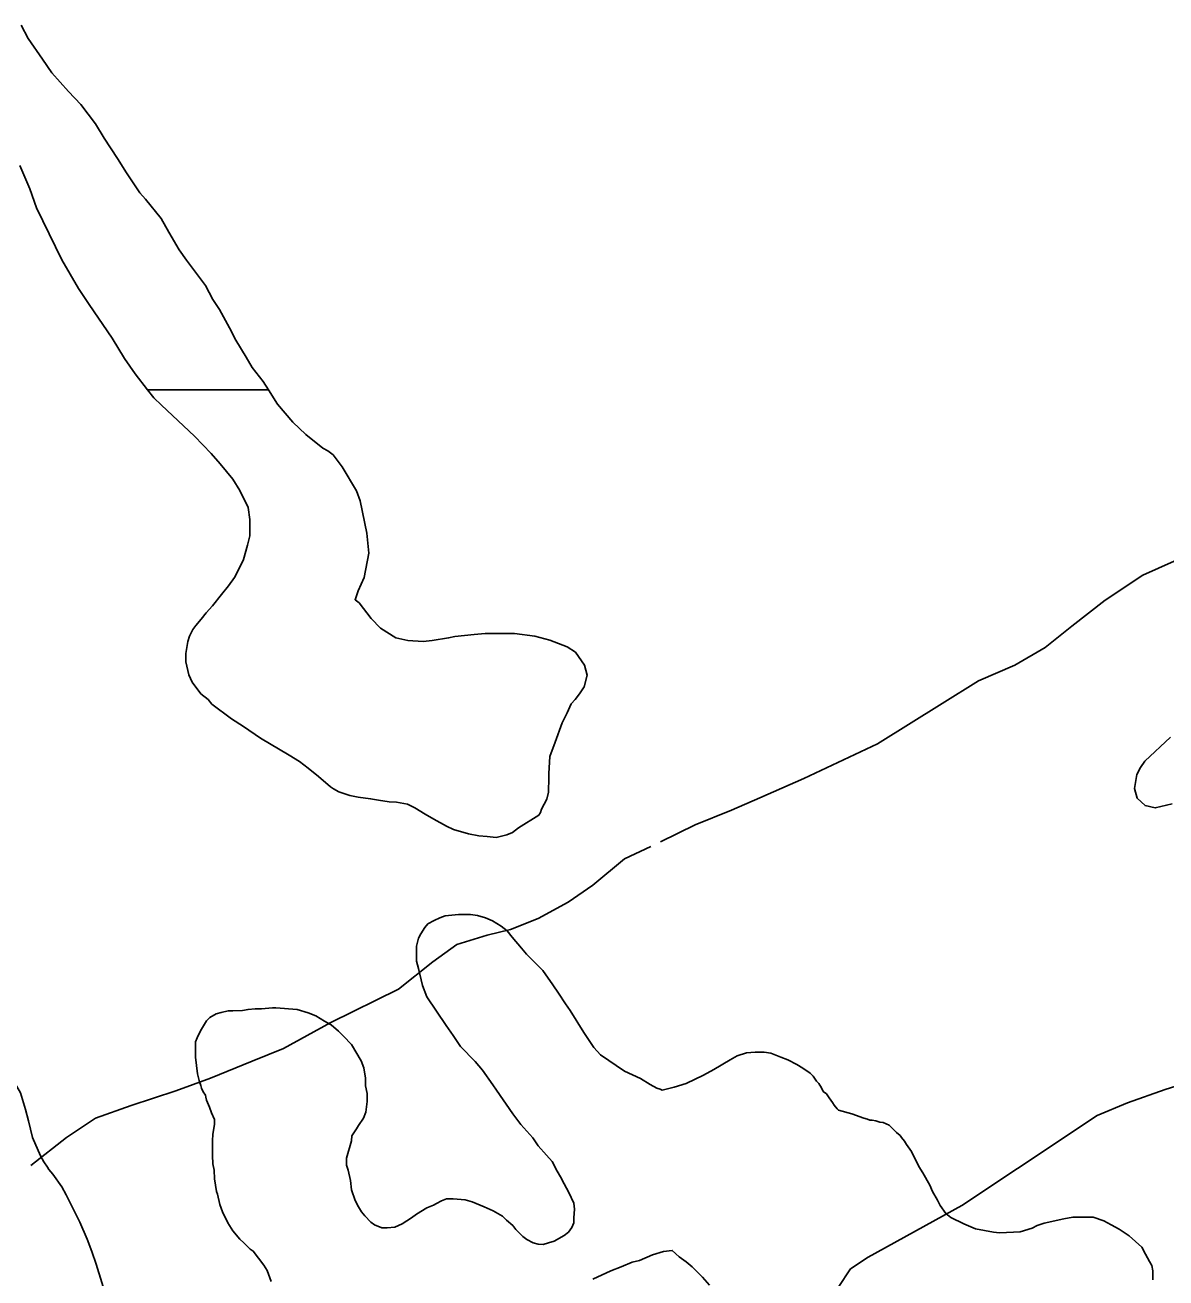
# Model space of a CAD drawing. Extents: x 3324104 to 3361979, y 612876 to 638273.
# Drawn here: x 3347424 to 3348660, y 622179 to 623535 of the extents above; entities that cross this region are included whole.
import ezdxf

# ---------------------------------------------------------------- set-up
doc = ezdxf.new("R2010")
doc.units = 0
for name, color, linetype in [('V-SITE-VEGE', 7, 'Continuous'), ('V-TOPO-SHOR', 7, 'Continuous'), ('V-WETL-SWMP', 7, 'Continuous')]:
    doc.layers.add(name, color=color, linetype=linetype)

msp = doc.modelspace()

# ---------------------------------------------------------------- linework, layer by layer
at = {"layer": 'V-SITE-VEGE'}
for points in [[(3347571.9, 623325.6), (3347554.7, 623346.6), (3347548.7, 623353.6), (3347534.2, 623375.1), (3347524.5, 623390.7), (3347510, 623412.7), (3347500.8, 623428.3), (3347484.7, 623449.2), (3347471.3, 623463.2), (3347453.5, 623483.6), (3347443.3, 623498.1), (3347427.7, 623520.7), (3347420.1, 623535.2)], [(3347418.6, 623383.1), (3347429.4, 623357.8), (3347436.9, 623337.4), (3347464.4, 623281), (3347482.1, 623249.8), (3347494, 623232.6), (3347518.7, 623196.1), (3347532.2, 623174), (3347543.5, 623157.4), (3347557.1, 623140.2), (3347688, 623140.2), (3347682.2, 623149.4), (3347670.3, 623164.4), (3347663.9, 623175.7), (3347652.6, 623194), (3347645.6, 623207.4), (3347634.8, 623227.3), (3347627.8, 623238.1), (3347619.8, 623253.1), (3347599.3, 623280.5), (3347591.2, 623291.8), (3347579.9, 623311.1), (3347571.9, 623325.6)], [(3347557.1, 623140.2), (3347563.9, 623131.6), (3347572, 623123.5), (3347608, 623090.2), (3347625.8, 623071.4), (3347635.5, 623060.1), (3347649.5, 623043.5), (3347657, 623031.1), (3347666.1, 623012.8), (3347667.8, 622999.9), (3347667.8, 622982.2), (3347665.1, 622972), (3347660.8, 622956.4), (3347657, 622948.3), (3347651.1, 622937), (3347644.7, 622927.9), (3347637.2, 622918.7), (3347627.5, 622906.4), (3347620.5, 622898.8), (3347615.1, 622891.9), (3347609.2, 622884.9), (3347606, 622880.6), (3347602.3, 622873.6), (3347600.6, 622867.7), (3347598.5, 622854.8), (3347598.5, 622845.6), (3347601.7, 622831.6), (3347605.5, 622823.6), (3347614.7, 622811.2), (3347622.7, 622804.8), (3347626.5, 622799.9), (3347648, 622783.8), (3347660.9, 622775.8), (3347679.2, 622762.9), (3347710.4, 622744.6), (3347721.7, 622737.6), (3347730.8, 622730.7), (3347742.1, 622721.5), (3347755, 622710.2), (3347758.3, 622708.1), (3347764.2, 622704.9), (3347776, 622701.1), (3347785.1, 622699), (3347798.6, 622697.4), (3347807.2, 622695.8), (3347818.5, 622694.2), (3347826.5, 622693.6), (3347838.4, 622691.5), (3347846.4, 622687.7), (3347857.7, 622680.7), (3347866.9, 622675.4), (3347880.8, 622667.9), (3347888.4, 622664.1), (3347904.5, 622659.3), (3347915.8, 622657.1), (3347924.9, 622656.6), (3347934.6, 622655.5), (3347945.9, 622658.2), (3347952.3, 622660.9), (3347958.8, 622665.8), (3347980.8, 622679.7), (3347982.4, 622682.4), (3347983.5, 622686.2), (3347989.4, 622697), (3347991, 622704.5), (3347991, 622708.2), (3347991.6, 622716.8), (3347991.5, 622724.9), (3347992.6, 622743.2), (3347998.5, 622758.8), (3348006, 622779.7), (3348011.4, 622790.5), (3348015.7, 622800.2), (3348020, 622805), (3348024.8, 622810.9), (3348029.7, 622818.5), (3348032.9, 622831.4), (3348030.2, 622842.1), (3348020.5, 622856.1), (3348011.3, 622862), (3347992.5, 622869), (3347976.4, 622873.3), (3347954.4, 622876.5), (3347922.6, 622876.5), (3347910.8, 622875.4), (3347889.9, 622873.2), (3347882.9, 622871.6), (3347865.1, 622868.9), (3347855.5, 622867.8), (3347838.8, 622868.9), (3347825.9, 622871.6), (3347809.2, 622882.3), (3347799, 622892.5), (3347786.1, 622909.7), (3347781.8, 622912.9), (3347785, 622922.6), (3347791.4, 622937.1), (3347796.8, 622963.5), (3347794.6, 622985), (3347787.1, 623019.9), (3347783.3, 623030.7)], [(3347783.3, 623030.7), (3347767.7, 623057), (3347758, 623069.9), (3347752.1, 623074.2), (3347746.7, 623076.9), (3347728.4, 623091.9), (3347714.5, 623105.3), (3347697.8, 623124.7), (3347688, 623140.2), (3347557.1, 623140.2)], [(3348421.4, 622248.4), (3348415.4, 622257), (3348412.2, 622262.9), (3348406.8, 622272), (3348404.1, 622279), (3348396.6, 622292.4), (3348392.3, 622299.4), (3348384.2, 622315.5), (3348378.8, 622323.1), (3348376.7, 622326.8), (3348373.5, 622330.6), (3348371.8, 622332.7), (3348368.1, 622336), (3348360, 622344), (3348356.8, 622345.6), (3348353.6, 622346.7), (3348349.8, 622347.2), (3348345.5, 622348.8), (3348341.7, 622349.4), (3348339, 622349.4), (3348336.4, 622350.4), (3348332.6, 622351.5), (3348319.7, 622356.3), (3348305.2, 622360.1), (3348303.6, 622361.7), (3348300.3, 622365.5), (3348298.7, 622368.7), (3348295, 622373.5), (3348292.3, 622377.8), (3348288.5, 622380.5), (3348286.9, 622384.3), (3348283.7, 622389.1), (3348281.5, 622391.8), (3348277.7, 622397.2), (3348274.5, 622400.4), (3348266.4, 622405.8), (3348260, 622409.5), (3348250.3, 622414.9), (3348242.8, 622417.6), (3348232, 622421.9), (3348224.5, 622422.9), (3348214.8, 622422.9), (3348205.7, 622422.4), (3348195.5, 622419.2), (3348188, 622414.9), (3348170.2, 622404.1), (3348158.9, 622398.2), (3348140.1, 622389), (3348127.2, 622385.3), (3348114.3, 622382), (3348112.2, 622383.1), (3348108.4, 622384.2), (3348101.4, 622387.9), (3348090.7, 622394.4), (3348073.5, 622402.4), (3348047.6, 622420.1), (3348040.1, 622428.2), (3348029.4, 622444.3), (3348014.8, 622468), (3348009.4, 622475.5), (3348001.9, 622486.8), (3347996, 622495.9), (3347985.2, 622511.5), (3347967.5, 622529.2), (3347962.1, 622535.7), (3347951.9, 622547.5), (3347946.5, 622554.5), (3347940, 622559.3), (3347930.4, 622565.2), (3347922.8, 622568.4), (3347914.2, 622571.1), (3347906.7, 622572.2), (3347893.8, 622572.2), (3347879.3, 622570.6), (3347873.4, 622568.4), (3347867.5, 622565.7), (3347860.5, 622561.9), (3347857.3, 622558.2), (3347853, 622551.2), (3347850.3, 622546.4), (3347848.1, 622537.8), (3347848.1, 622521.6), (3347850.3, 622513.6), (3347854.6, 622495.3), (3347859.5, 622482.9), (3347880.4, 622451.8), (3347888, 622441), (3347896, 622429.2), (3347911.6, 622413.1), (3347919.7, 622403.4), (3347931, 622387.8), (3347934.8, 622381.9), (3347952.5, 622356.1), (3347961.1, 622344.8), (3347974.1, 622330.3), (3347980, 622321.7), (3347989.1, 622311.5), (3347995, 622304.5), (3348000.4, 622294.3), (3348004.2, 622287.9), (3348008, 622280.4)], [(3348008, 622280.4), (3348013.3, 622271.2), (3348018.7, 622259.4), (3348019.3, 622253), (3348018.7, 622243.8), (3348018.7, 622238.4), (3348016.6, 622233.1), (3348012.8, 622228.2), (3348008, 622224.5), (3347997.2, 622218.5), (3347991.3, 622216.4), (3347985.4, 622214.8), (3347980, 622215.3), (3347974.7, 622216.4), (3347967.7, 622220.1), (3347963.4, 622223.3), (3347955.8, 622230.9), (3347952.6, 622235.2), (3347945.6, 622241.1), (3347941.3, 622245.4), (3347931.1, 622251.3), (3347921.4, 622255.6), (3347908.5, 622260.9), (3347901, 622263.1), (3347888.1, 622264.2), (3347880.6, 622264.2), (3347875.2, 622262), (3347869.8, 622259.3), (3347866.6, 622257.2), (3347859.6, 622254.5), (3347848.3, 622247.5), (3347842.9, 622243.7), (3347832.7, 622237.2), (3347824.7, 622233.5), (3347816.6, 622232.9), (3347810.7, 622232.9), (3347802.6, 622236.1), (3347798.9, 622238.8), (3347792.4, 622245.8), (3347788.6, 622250.1), (3347785.4, 622255.5), (3347781.7, 622262.5), (3347777.9, 622273.8), (3347776.8, 622284), (3347774.1, 622295.3), (3347772.5, 622300.6), (3347772.5, 622308.2), (3347777.8, 622327), (3347778.4, 622332.4), (3347783.2, 622339.9), (3347785.4, 622343.6), (3347790.7, 622351.7), (3347793.4, 622358.2), (3347795, 622369.5), (3347795, 622378.1), (3347792.9, 622386.7), (3347792.9, 622394.7), (3347791.2, 622406), (3347788.5, 622413.5), (3347777.8, 622431.3), (3347769.2, 622440.4), (3347763.8, 622445.8), (3347755.7, 622452.8), (3347748.7, 622456.5), (3347739.1, 622462.4), (3347731, 622465.6), (3347719.2, 622469.4), (3347696, 622471), (3347692.3, 622471), (3347680.5, 622469.9), (3347673.5, 622469.9), (3347665.9, 622469.4), (3347660, 622468.3), (3347649.3, 622467.7), (3347644.4, 622467.7), (3347636.9, 622466.1), (3347631.5, 622464.5), (3347624.6, 622460.7), (3347620.8, 622457), (3347614.4, 622446.2), (3347610.6, 622438.7), (3347609, 622434.4), (3347609, 622417.7), (3347611.2, 622399.4), (3347613.3, 622390.8), (3347614.9, 622387.1), (3347615.5, 622383.9), (3347617.1, 622380.1), (3347619.8, 622376.3), (3347620.3, 622374.2), (3347620.9, 622371), (3347624.1, 622363.4), (3347626.2, 622357.5), (3347629.5, 622350), (3347629.5, 622344.6), (3347627.9, 622334.4), (3347627.3, 622326.9), (3347627.3, 622311.3), (3347627.9, 622302.2), (3347629, 622295.2), (3347629.5, 622286)], [(3347363.6, 622440.3), (3347373.1, 622435.2), (3347381.5, 622430.2), (3347393.6, 622418), (3347402, 622408.2), (3347413.1, 622390.1), (3347419.4, 622378.9), (3347424.9, 622361.1), (3347428.3, 622348.8), (3347432.5, 622330.7), (3347441, 622310.7), (3347444.7, 622304.2), (3347448.7, 622298.4), (3347450.2, 622295.9), (3347454.6, 622290.8), (3347464.2, 622277.1), (3347468.9, 622268.4), (3347477.4, 622251.4), (3347483.7, 622239.1), (3347491.5, 622220.6), (3347496.7, 622207.2), (3347501.5, 622193.4), (3347512.4, 622158.3)], [(3347629.5, 622286), (3347631.7, 622272.1), (3347632.7, 622269.4), (3347635.4, 622258.1), (3347638.1, 622250), (3347644.1, 622238.2), (3347649.4, 622229.6), (3347657, 622220.5), (3347661.3, 622216.7), (3347668.3, 622209.7), (3347671.5, 622207.6), (3347682.8, 622192.5), (3347686.6, 622186.6), (3347690.9, 622174.8)], [(3348645.6, 622176.5), (3348645.6, 622186.2), (3348644.5, 622192.1), (3348641.8, 622196.4), (3348637.5, 622204.4), (3348633.7, 622211.9), (3348619.7, 622224.3), (3348609, 622231.3), (3348600.4, 622236.1), (3348592.3, 622240.4), (3348581, 622244.2), (3348559, 622244.2), (3348549.3, 622242.5), (3348527.8, 622237.7), (3348520.3, 622235.5), (3348514.9, 622232.3), (3348502, 622228.5), (3348494.5, 622228), (3348479.4, 622227.4), (3348473, 622228), (3348453.6, 622231.7), (3348440.7, 622237.1), (3348426.7, 622244.1), (3348421.4, 622248.4)], [(3348039.2, 622177.2), (3348058.5, 622186.3), (3348069.8, 622190.6), (3348081.7, 622195.5), (3348089.7, 622197.6), (3348103.7, 622203.5), (3348115.5, 622207.3), (3348125.2, 622208.4), (3348132.7, 622201.4), (3348140.2, 622196), (3348146.7, 622190.7), (3348158, 622179.4), (3348165.5, 622170.8)]]:
    msp.add_lwpolyline(points, dxfattribs=at)
at = {"layer": 'V-TOPO-SHOR'}
for points in [[(3348112.4, 622650.9), (3348149.8, 622669.3), (3348189.3, 622685), (3348220, 622698.5), (3348267.6, 622719.2), (3348347.3, 622756.8), (3348417.3, 622800.5), (3348456.6, 622825.1), (3348496.2, 622842.2), (3348528.8, 622861.2), (3348557.9, 622884.3), (3348593.8, 622912.3), (3348634.5, 622939.7), (3348668.6, 622954.7)], [(3347430.7, 622300.4), (3347469.3, 622330.5), (3347500.5, 622351.6), (3347539.4, 622365.3), (3347587.8, 622381.1), (3347625.3, 622394.8), (3347670.3, 622413.3), (3347704.4, 622426.9), (3347755.4, 622455.2), (3347828.9, 622491.3), (3347866.1, 622520.7), (3347891.9, 622539.6), (3347924.7, 622549.8), (3347949.9, 622555.7), (3347979.9, 622567.8), (3348012.6, 622585.5), (3348039, 622603.7), (3348073.6, 622632.4), (3348102.1, 622645.9)], [(3348301.2, 622142.2), (3348304.9, 622168.3), (3348318.3, 622188.4), (3348337.3, 622201.1), (3348438.6, 622256.9), (3348499, 622297), (3348585.2, 622354.6), (3348617.9, 622368.1), (3348658.8, 622382.5), (3348700.4, 622395.5)]]:
    msp.add_lwpolyline(points, dxfattribs=at)
at = {"layer": 'V-WETL-SWMP'}
msp.add_lwpolyline([(3348666.6, 622691.9), (3348648.1, 622687.5), (3348637.1, 622690), (3348628.7, 622698.2), (3348625.8, 622708.4), (3348628.3, 622723.6), (3348632.3, 622731.2), (3348637, 622738.2), (3348664.8, 622764)], dxfattribs=at)

doc.saveas('drawing.dxf')
